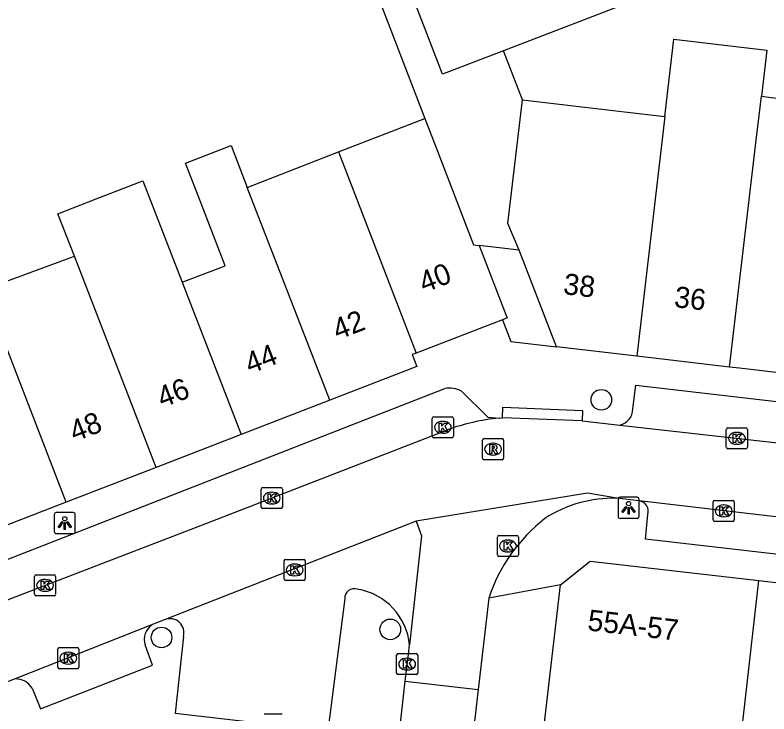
# Model space of a CAD drawing. Extents: x 161696 to 162377, y 380761 to 381673.
# Drawn here: x 161941.55 to 161977.32, y 381149.93 to 381183.08 of the extents above; entities that cross this region are included whole.
import ezdxf

# ---------------------------------------------------------------- set-up
doc = ezdxf.new("R2010")
doc.units = 0
for name, color, linetype in [('IMGEO_Boom', 7, 'Continuous'), ('IMGEO_Kolk', 7, 'Continuous'), ('IMGEO_Lichtpunt', 7, 'Continuous'), ('IMGEO_Pand', 7, 'Continuous'), ('IMGEO_Pand_nummerreeks', 7, 'Continuous'), ('IMGEO_Pand_overbouw', 7, 'Continuous'), ('IMGEO_Rijbaan_lokaal_open', 7, 'Continuous'), ('IMGEO_Rioolput', 7, 'Continuous'), ('IMGEO_Voetpad_open', 7, 'Continuous')]:
    doc.layers.add(name, color=color, linetype=linetype)

msp = doc.modelspace()

# ---------------------------------------------------------------- linework, layer by layer
at = {"layer": 'IMGEO_Boom'}
for centre in [(161969.365, 381164.828), (161959.352, 381153.939), (161948.5, 381153.556)]:
    msp.add_circle(centre, 0.489, dxfattribs=at)
at = {"layer": 'IMGEO_Kolk'}
for p, q in [((161961.346, 381163.098), (161961.346, 381163.95)), ((161961.421, 381164.024), (161962.273, 381164.024)), ((161961.834, 381163.804), (161961.859, 381163.804)), ((161962.347, 381163.95), (161962.347, 381163.098)), ((161975.37, 381163.502), (161976.222, 381163.502)), ((161961.857, 381163.244), (161961.832, 381163.244)), ((161975.295, 381162.576), (161975.295, 381163.428)), ((161975.783, 381163.282), (161975.808, 381163.282)), ((161976.296, 381163.428), (161976.296, 381162.576)), ((161962.273, 381163.024), (161961.421, 381163.024)), ((161975.806, 381162.722), (161975.781, 381162.722)), ((161976.222, 381162.502), (161975.37, 381162.502)), ((161953.231, 381159.742), (161953.231, 381160.594)), ((161953.306, 381160.668), (161954.158, 381160.668)), ((161954.232, 381160.594), (161954.232, 381159.742)), ((161953.719, 381160.448), (161953.744, 381160.448)), ((161953.742, 381159.888), (161953.717, 381159.888)), ((161974.669, 381159.134), (161974.669, 381159.986)), ((161974.744, 381160.06), (161975.596, 381160.06)), ((161975.67, 381159.986), (161975.67, 381159.134)), ((161954.158, 381159.668), (161953.306, 381159.668)), ((161975.157, 381159.84), (161975.182, 381159.84)), ((161975.18, 381159.28), (161975.155, 381159.28)), ((161975.596, 381159.06), (161974.744, 381159.06)), ((161964.432, 381157.469), (161964.432, 381158.321)), ((161964.507, 381158.395), (161965.359, 381158.395)), ((161964.92, 381158.175), (161964.945, 381158.175)), ((161965.433, 381158.321), (161965.433, 381157.469)), ((161965.359, 381157.395), (161964.507, 381157.395)), ((161964.943, 381157.615), (161964.918, 381157.615)), ((161954.317, 381156.334), (161954.317, 381157.186)), ((161954.392, 381157.26), (161955.244, 381157.26)), ((161954.805, 381157.04), (161954.83, 381157.04)), ((161955.318, 381157.186), (161955.318, 381156.334)), ((161942.477, 381155.602), (161942.477, 381156.454)), ((161942.552, 381156.528), (161943.404, 381156.528)), ((161942.965, 381156.308), (161942.99, 381156.308)), ((161943.478, 381156.454), (161943.478, 381155.602)), ((161954.828, 381156.48), (161954.803, 381156.48)), ((161955.244, 381156.26), (161954.392, 381156.26)), ((161942.988, 381155.748), (161942.963, 381155.748)), ((161943.404, 381155.528), (161942.552, 381155.528)), ((161943.654, 381153.075), (161944.506, 381153.075)), ((161943.579, 381152.149), (161943.579, 381153.001)), ((161944.067, 381152.855), (161944.092, 381152.855)), ((161944.58, 381153.001), (161944.58, 381152.149)), ((161959.653, 381151.867), (161959.653, 381152.719)), ((161959.728, 381152.793), (161960.58, 381152.793)), ((161960.654, 381152.719), (161960.654, 381151.867)), ((161960.141, 381152.573), (161960.166, 381152.573)), ((161944.506, 381152.075), (161943.654, 381152.075)), ((161944.09, 381152.295), (161944.065, 381152.295)), ((161960.164, 381152.013), (161960.139, 381152.013)), ((161960.58, 381151.793), (161959.728, 381151.793)), ((161953.366, 381149.929), (161954.218, 381149.929))]:
    msp.add_line(p, q, dxfattribs=at)
for points in [[(161961.346, 381163.098), (161961.346, 381163.95)], [(161961.421, 381164.024), (161962.273, 381164.024)], [(161962.347, 381163.95), (161962.347, 381163.098)], [(161961.667, 381163.724), (161961.79, 381163.724), (161961.79, 381163.573), (161961.92, 381163.724), (161962.084, 381163.724), (161961.938, 381163.573), (161962.091, 381163.324), (161961.939, 381163.324), (161961.854, 381163.488), (161961.79, 381163.421), (161961.79, 381163.324), (161961.667, 381163.324), (161961.667, 381163.724)], [(161975.37, 381163.502), (161976.222, 381163.502)], [(161975.295, 381162.576), (161975.295, 381163.428)], [(161975.616, 381163.202), (161975.739, 381163.202), (161975.739, 381163.051), (161975.869, 381163.202), (161976.033, 381163.202), (161975.887, 381163.051), (161976.04, 381162.802), (161975.888, 381162.802), (161975.803, 381162.966), (161975.739, 381162.899), (161975.739, 381162.802), (161975.616, 381162.802), (161975.616, 381163.202)], [(161976.296, 381163.428), (161976.296, 381162.576)], [(161962.273, 381163.024), (161961.421, 381163.024)], [(161976.222, 381162.502), (161975.37, 381162.502)], [(161953.231, 381159.742), (161953.231, 381160.594)], [(161953.306, 381160.668), (161954.158, 381160.668)], [(161954.232, 381160.594), (161954.232, 381159.742)], [(161953.552, 381160.368), (161953.675, 381160.368), (161953.675, 381160.217), (161953.805, 381160.368), (161953.969, 381160.368), (161953.823, 381160.217), (161953.976, 381159.968), (161953.824, 381159.968), (161953.739, 381160.132), (161953.675, 381160.065), (161953.675, 381159.968), (161953.552, 381159.968), (161953.552, 381160.368)], [(161974.669, 381159.134), (161974.669, 381159.986)], [(161974.744, 381160.06), (161975.596, 381160.06)], [(161975.67, 381159.986), (161975.67, 381159.134)], [(161954.158, 381159.668), (161953.306, 381159.668)], [(161974.99, 381159.76), (161975.113, 381159.76), (161975.113, 381159.609), (161975.243, 381159.76), (161975.407, 381159.76), (161975.261, 381159.609), (161975.414, 381159.36), (161975.262, 381159.36), (161975.177, 381159.524), (161975.113, 381159.457), (161975.113, 381159.36), (161974.99, 381159.36), (161974.99, 381159.76)], [(161975.596, 381159.06), (161974.744, 381159.06)], [(161964.432, 381157.469), (161964.432, 381158.321)], [(161964.507, 381158.395), (161965.359, 381158.395)], [(161964.753, 381158.095), (161964.876, 381158.095), (161964.876, 381157.944), (161965.006, 381158.095), (161965.17, 381158.095), (161965.024, 381157.944), (161965.177, 381157.695), (161965.025, 381157.695), (161964.94, 381157.859), (161964.876, 381157.792), (161964.876, 381157.695), (161964.753, 381157.695), (161964.753, 381158.095)], [(161965.433, 381158.321), (161965.433, 381157.469)], [(161965.359, 381157.395), (161964.507, 381157.395)], [(161954.317, 381156.334), (161954.317, 381157.186)], [(161954.392, 381157.26), (161955.244, 381157.26)], [(161955.318, 381157.186), (161955.318, 381156.334)], [(161954.638, 381156.96), (161954.761, 381156.96), (161954.761, 381156.809), (161954.891, 381156.96), (161955.055, 381156.96), (161954.909, 381156.809), (161955.062, 381156.56), (161954.91, 381156.56), (161954.825, 381156.724), (161954.761, 381156.657), (161954.761, 381156.56), (161954.638, 381156.56), (161954.638, 381156.96)], [(161942.477, 381155.602), (161942.477, 381156.454)], [(161942.552, 381156.528), (161943.404, 381156.528)], [(161943.478, 381156.454), (161943.478, 381155.602)], [(161942.798, 381156.228), (161942.921, 381156.228), (161942.921, 381156.077), (161943.051, 381156.228), (161943.215, 381156.228), (161943.069, 381156.077), (161943.222, 381155.828), (161943.07, 381155.828), (161942.985, 381155.992), (161942.921, 381155.925), (161942.921, 381155.828), (161942.798, 381155.828), (161942.798, 381156.228)], [(161955.244, 381156.26), (161954.392, 381156.26)], [(161943.404, 381155.528), (161942.552, 381155.528)], [(161943.654, 381153.075), (161944.506, 381153.075)], [(161943.579, 381152.149), (161943.579, 381153.001)], [(161943.9, 381152.775), (161944.023, 381152.775), (161944.023, 381152.624), (161944.153, 381152.775), (161944.317, 381152.775), (161944.171, 381152.624), (161944.324, 381152.375), (161944.172, 381152.375), (161944.087, 381152.539), (161944.023, 381152.472), (161944.023, 381152.375), (161943.9, 381152.375), (161943.9, 381152.775)], [(161944.58, 381153.001), (161944.58, 381152.149)], [(161959.653, 381151.867), (161959.653, 381152.719)], [(161959.728, 381152.793), (161960.58, 381152.793)], [(161960.654, 381152.719), (161960.654, 381151.867)], [(161959.974, 381152.493), (161960.097, 381152.493), (161960.097, 381152.342), (161960.227, 381152.493), (161960.391, 381152.493), (161960.245, 381152.342), (161960.398, 381152.093), (161960.246, 381152.093), (161960.161, 381152.257), (161960.097, 381152.19), (161960.097, 381152.093), (161959.974, 381152.093), (161959.974, 381152.493)], [(161944.506, 381152.075), (161943.654, 381152.075)], [(161960.58, 381151.793), (161959.728, 381151.793)], [(161953.366, 381149.929), (161954.218, 381149.929)]]:
    msp.add_lwpolyline(points, dxfattribs=at)
for centre, start, end in [((161961.423, 381163.948), 91.552, 178.448), ((161961.423, 381163.948), 91.552, 178.448), ((161962.271, 381163.948), 1.552, 88.448), ((161962.271, 381163.948), 1.552, 88.448), ((161975.372, 381163.426), 91.552, 178.448), ((161975.372, 381163.426), 91.552, 178.448), ((161976.22, 381163.426), 1.552, 88.448), ((161976.22, 381163.426), 1.552, 88.448), ((161961.423, 381163.1), 181.552, 268.448), ((161961.423, 381163.1), 181.552, 268.448), ((161962.271, 381163.1), 271.552, 358.448), ((161962.271, 381163.1), 271.552, 358.448), ((161975.372, 381162.578), 181.552, 268.448), ((161975.372, 381162.578), 181.552, 268.448), ((161976.22, 381162.578), 271.552, 358.448), ((161976.22, 381162.578), 271.552, 358.448), ((161953.308, 381160.592), 91.552, 178.448), ((161953.308, 381160.592), 91.552, 178.448), ((161954.156, 381160.592), 1.552, 88.448), ((161954.156, 381160.592), 1.552, 88.448), ((161974.746, 381159.984), 91.552, 178.448), ((161974.746, 381159.984), 91.552, 178.448), ((161975.594, 381159.984), 1.552, 88.448), ((161975.594, 381159.984), 1.552, 88.448), ((161953.308, 381159.744), 181.552, 268.448), ((161953.308, 381159.744), 181.552, 268.448), ((161954.156, 381159.744), 271.552, 358.448), ((161954.156, 381159.744), 271.552, 358.448), ((161974.746, 381159.136), 181.552, 268.448), ((161974.746, 381159.136), 181.552, 268.448), ((161975.594, 381159.136), 271.552, 358.448), ((161975.594, 381159.136), 271.552, 358.448), ((161964.509, 381158.319), 91.552, 178.448), ((161964.509, 381158.319), 91.552, 178.448), ((161965.357, 381158.319), 1.552, 88.448), ((161965.357, 381158.319), 1.552, 88.448), ((161964.509, 381157.471), 181.552, 268.448), ((161964.509, 381157.471), 181.552, 268.448), ((161965.357, 381157.471), 271.552, 358.448), ((161965.357, 381157.471), 271.552, 358.448), ((161954.394, 381157.184), 91.552, 178.448), ((161954.394, 381157.184), 91.552, 178.448), ((161955.242, 381157.184), 1.552, 88.448), ((161955.242, 381157.184), 1.552, 88.448), ((161942.554, 381156.452), 91.552, 178.448), ((161942.554, 381156.452), 91.552, 178.448), ((161943.402, 381156.452), 1.552, 88.448), ((161943.402, 381156.452), 1.552, 88.448), ((161954.394, 381156.336), 181.552, 268.448), ((161954.394, 381156.336), 181.552, 268.448), ((161955.242, 381156.336), 271.552, 358.448), ((161955.242, 381156.336), 271.552, 358.448), ((161942.554, 381155.604), 181.552, 268.448), ((161942.554, 381155.604), 181.552, 268.448), ((161943.402, 381155.604), 271.552, 358.448), ((161943.402, 381155.604), 271.552, 358.448), ((161943.656, 381152.999), 91.552, 178.448), ((161943.656, 381152.999), 91.552, 178.448), ((161944.504, 381152.999), 1.552, 88.448), ((161944.504, 381152.999), 1.552, 88.448), ((161959.73, 381152.717), 91.552, 178.448), ((161959.73, 381152.717), 91.552, 178.448), ((161960.578, 381152.717), 1.552, 88.448), ((161960.578, 381152.717), 1.552, 88.448), ((161943.656, 381152.151), 181.552, 268.448), ((161943.656, 381152.151), 181.552, 268.448), ((161944.504, 381152.151), 271.552, 358.448), ((161944.504, 381152.151), 271.552, 358.448), ((161959.73, 381151.869), 181.552, 268.448), ((161959.73, 381151.869), 181.552, 268.448), ((161960.578, 381151.869), 271.552, 358.448), ((161960.578, 381151.869), 271.552, 358.448)]:
    msp.add_arc(centre, 0.0765, start, end, dxfattribs=at)
for centre, major_axis, ratio, start_param, end_param in [((161961.833, 381163.524), (-0.387, 0.002), 0.722429, 4.712389, 7.853982), ((161961.858, 381163.524), (-0.39, 0.002), 0.717154, 1.570796, 4.712389), ((161975.782, 381163.002), (-0.387, 0.002), 0.722429, 4.712389, 7.853982), ((161975.807, 381163.002), (-0.39, 0.002), 0.717154, 1.570796, 4.712389), ((161953.718, 381160.168), (-0.387, 0.002), 0.722429, 4.712389, 7.853982), ((161953.743, 381160.168), (-0.39, 0.002), 0.717154, 1.570796, 4.712389), ((161975.156, 381159.56), (-0.387, 0.002), 0.722429, 4.712389, 7.853982), ((161975.181, 381159.56), (-0.39, 0.002), 0.717154, 1.570796, 4.712389), ((161964.919, 381157.895), (-0.387, 0.002), 0.722429, 4.712389, 7.853982), ((161964.944, 381157.895), (-0.39, 0.002), 0.717154, 1.570796, 4.712389), ((161954.804, 381156.76), (-0.387, 0.002), 0.722429, 4.712389, 7.853982), ((161954.829, 381156.76), (-0.39, 0.002), 0.717154, 1.570796, 4.712389), ((161942.964, 381156.028), (-0.387, 0.002), 0.722429, 4.712389, 7.853982), ((161942.989, 381156.028), (-0.39, 0.002), 0.717154, 1.570796, 4.712389), ((161944.066, 381152.575), (-0.387, 0.002), 0.722429, 4.712389, 7.853982), ((161944.091, 381152.575), (-0.39, 0.002), 0.717154, 1.570796, 4.712389), ((161960.14, 381152.293), (-0.387, 0.002), 0.722429, 4.712389, 7.853982), ((161960.165, 381152.293), (-0.39, 0.002), 0.717154, 1.570796, 4.712389)]:
    msp.add_ellipse(centre, major_axis=major_axis, ratio=ratio, start_param=start_param, end_param=end_param, dxfattribs=at)
at = {"layer": 'IMGEO_Lichtpunt'}
for p, q in [((161970.157, 381160.108), (161970.157, 381159.301)), ((161970.157, 381160.108), (161970.157, 381159.301)), ((161971.059, 381160.203), (161970.251, 381160.203)), ((161971.059, 381160.203), (161970.251, 381160.203)), ((161971.153, 381159.301), (161971.153, 381160.108)), ((161971.153, 381159.301), (161971.153, 381160.108)), ((161943.413, 381159.387), (161943.413, 381158.58)), ((161943.413, 381159.387), (161943.413, 381158.58)), ((161944.315, 381159.482), (161943.507, 381159.482)), ((161944.315, 381159.482), (161943.507, 381159.482)), ((161944.409, 381158.58), (161944.409, 381159.387)), ((161944.409, 381158.58), (161944.409, 381159.387)), ((161970.251, 381159.207), (161971.059, 381159.207)), ((161970.251, 381159.207), (161971.059, 381159.207)), ((161943.507, 381158.486), (161944.315, 381158.486)), ((161943.507, 381158.486), (161944.315, 381158.486))]:
    msp.add_line(p, q, dxfattribs=at)
for points in [[(161970.531, 381159.772), (161970.57, 381159.744), (161970.382, 381159.482), (161970.344, 381159.509), (161970.531, 381159.772)], [(161970.633, 381159.724), (161970.68, 381159.724), (161970.68, 381159.402), (161970.633, 381159.402), (161970.633, 381159.724)], [(161970.743, 381159.744), (161970.781, 381159.771), (161970.968, 381159.509), (161970.929, 381159.481), (161970.743, 381159.744)], [(161943.787, 381159.051), (161943.826, 381159.023), (161943.638, 381158.761), (161943.6, 381158.788), (161943.787, 381159.051)], [(161943.889, 381159.003), (161943.936, 381159.003), (161943.936, 381158.681), (161943.889, 381158.681), (161943.889, 381159.003)], [(161943.999, 381159.023), (161944.037, 381159.05), (161944.224, 381158.788), (161944.185, 381158.76), (161943.999, 381159.023)]]:
    msp.add_lwpolyline(points, dxfattribs=at)
for centre in [(161970.656, 381159.906), (161943.912, 381159.185)]:
    msp.add_circle(centre, 0.0994, dxfattribs=at)
for centre, start, end in [((161970.251, 381160.108), 90, 180), ((161970.251, 381160.108), 90, 180), ((161971.059, 381160.108), 0, 90), ((161971.059, 381160.108), 0, 90), ((161943.507, 381159.387), 90, 180), ((161943.507, 381159.387), 90, 180), ((161944.315, 381159.387), 0, 90), ((161944.315, 381159.387), 0, 90), ((161970.251, 381159.301), 180, 270), ((161970.251, 381159.301), 180, 270), ((161971.059, 381159.301), 270, 0), ((161971.059, 381159.301), 270, 360), ((161943.507, 381158.58), 180, 270), ((161943.507, 381158.58), 180, 270), ((161944.315, 381158.58), 270, 0), ((161944.315, 381158.58), 270, 360)]:
    msp.add_arc(centre, 0.0946, start, end, dxfattribs=at)
at = {"layer": 'IMGEO_Pand'}
for points in [[(161964.726, 381181.388), (161961.825, 381180.272), (161956.827, 381193.264)], [(161969.282, 381188.951), (161971.231, 381183.89), (161964.726, 381181.388)], [(161972.371, 381178.269), (161972.8, 381181.936), (161977.216, 381181.418), (161976.959, 381179.225)], [(161975.452, 381166.385), (161976.715, 381177.148), (161976.79, 381177.787), (161976.959, 381179.225)], [(161976.959, 381179.225), (161977.418, 381179.172), (161979.236, 381178.959), (161978.992, 381176.882), (161978.917, 381176.242), (161978.619, 381173.701), (161981.206, 381173.397)], [(161967.235, 381167.344), (161965.461, 381171.93), (161964.932, 381173.19), (161965.619, 381179.061)], [(161965.619, 381179.061), (161970.462, 381178.493), (161972.371, 381178.269)], [(161956.9, 381176.586), (161960.997, 381178.177)], [(161960.997, 381178.177), (161961.514, 381176.822), (161963.293, 381172.183), (161963.567, 381172.151), (161964.85, 381168.834), (161964.897, 381168.713), (161964.67, 381168.626)], [(161972.371, 381178.269), (161971.042, 381166.899)], [(161949.483, 381170.403), (161951.516, 381171.189), (161950.405, 381174.063), (161949.637, 381176.049), (161951.802, 381176.886), (161952.568, 381174.903)], [(161952.568, 381174.903), (161954.509, 381175.657), (161956.9, 381176.586)], [(161956.9, 381176.586), (161960.588, 381167.048)], [(161944.369, 381171.64), (161943.588, 381173.655), (161945.397, 381174.356), (161947.619, 381175.217), (161949.483, 381170.403)], [(161956.478, 381164.805), (161952.568, 381174.903)], [(161940.063, 381170.065), (161944.031, 381171.514), (161944.369, 381171.64)], [(161948.251, 381161.623), (161944.369, 381171.64)], [(161949.483, 381170.403), (161949.862, 381169.424), (161952.28, 381163.181)], [(161943.975, 381159.97), (161940.063, 381170.065)], [(161964.67, 381168.626), (161960.588, 381167.048)], [(161960.588, 381167.048), (161960.399, 381166.975), (161960.619, 381166.406), (161956.478, 381164.805)], [(161971.042, 381166.899), (161967.235, 381167.344)], [(161975.452, 381166.385), (161971.042, 381166.899)], [(161980.321, 381165.814), (161975.917, 381166.329), (161975.452, 381166.385)], [(161956.478, 381164.805), (161952.28, 381163.181)], [(161952.28, 381163.181), (161948.251, 381161.623)], [(161948.251, 381161.623), (161943.975, 381159.97)], [(161943.975, 381159.97), (161939.807, 381158.358), (161939.588, 381158.922)], [(161967.426, 381156.058), (161968.83, 381157.179), (161976.832, 381156.254)], [(161966.578, 381148.7), (161967.426, 381156.058)], [(161975.818, 381147.326), (161976.832, 381156.254)], [(161976.832, 381156.254), (161981.998, 381155.657)]]:
    msp.add_lwpolyline(points, dxfattribs=at)
at = {"layer": 'IMGEO_Pand_overbouw'}
msp.add_lwpolyline([(161967.235, 381167.344), (161965.461, 381171.93), (161963.567, 381172.151), (161964.85, 381168.834), (161964.897, 381168.713), (161964.67, 381168.626), (161965.067, 381167.598)], close=True, dxfattribs=at)
at = {"layer": 'IMGEO_Rijbaan_lokaal_open'}
for points in [[(161964.511, 381163.965), (161964.675, 381163.981)], [(161968.459, 381163.825), (161964.675, 381163.981)], [(161968.459, 381163.825), (161970.248, 381163.626)], [(161970.248, 381163.626), (161979.992, 381162.53), (161993.023, 381161.038)], [(161938.293, 381154.231), (161950.652, 381158.97), (161962.069, 381163.406)], [(161970.098, 381160.156), (161968.709, 381160.405), (161960.581, 381159.073)], [(161971.168, 381160.031), (161970.098, 381160.156)], [(161992.801, 381157.471), (161981.697, 381158.796), (161971.168, 381160.031)], [(161960.581, 381159.073), (161948.679, 381154.411)], [(161960.581, 381159.073), (161960.835, 381158.374), (161960.266, 381153.199)], [(161964.029, 381155.424), (161963.517, 381151.083)], [(161948.078, 381154.173), (161941.553, 381151.59)], [(161948.679, 381154.411), (161948.078, 381154.173)], [(161960.056, 381151.48), (161960.218, 381152.765), (161960.266, 381153.199)], [(161941.553, 381151.59), (161939.598, 381150.828)], [(161959.516, 381146.666), (161960.056, 381151.48)], [(161960.056, 381151.48), (161963.517, 381151.083)], [(161963.517, 381151.083), (161962.976, 381146.262)]]:
    msp.add_lwpolyline(points, dxfattribs=at)
for centre, radius, start, end in [((161965.632, 381153.453), 10.572, 96.0891, 109.6979), ((161969.911, 381154.263), 5.896, 88.1855, 123.1725), ((161971.581, 381152.931), 7.953, 127.9971, 161.73)]:
    msp.add_arc(centre, radius, start, end, dxfattribs=at)
at = {"layer": 'IMGEO_Rioolput'}
for p, q in [((161963.728, 381162.063), (161963.728, 381162.915)), ((161963.803, 381162.989), (161964.655, 381162.989)), ((161964.216, 381162.769), (161964.241, 381162.769)), ((161964.729, 381162.915), (161964.729, 381162.063)), ((161964.239, 381162.209), (161964.214, 381162.209)), ((161964.655, 381161.989), (161963.803, 381161.989))]:
    msp.add_line(p, q, dxfattribs=at)
for points in [[(161963.728, 381162.063), (161963.728, 381162.915)], [(161963.803, 381162.989), (161964.655, 381162.989)], [(161964.729, 381162.915), (161964.729, 381162.063)], [(161964.317, 381162.687), (161964.065, 381162.689), (161964.065, 381162.289)], [(161964.065, 381162.289), (161964.189, 381162.289), (161964.189, 381162.451), (161964.2, 381162.451)], [(161964.243, 381162.608), (161964.189, 381162.608), (161964.189, 381162.527)], [(161964.189, 381162.527), (161964.241, 381162.527)], [(161964.247, 381162.422), (161964.318, 381162.289), (161964.458, 381162.289), (161964.393, 381162.415)], [(161964.655, 381161.989), (161963.803, 381161.989)]]:
    msp.add_lwpolyline(points, dxfattribs=at)
for centre, radius, start, end in [((161963.805, 381162.913), 0.0765, 91.552, 178.448), ((161963.805, 381162.913), 0.0765, 91.552, 178.448), ((161964.653, 381162.913), 0.0765, 1.552, 88.448), ((161964.653, 381162.913), 0.0765, 1.552, 88.448), ((161964.199, 381162.398), 0.0533, 26.0293, 88.6989), ((161964.225, 381162.716), 0.19, 274.7715, 282.9687), ((161964.249, 381162.512), 0.0964, 77.0061, 93.1865), ((161964.263, 381162.569), 0.0378, 276.6634, 79.6772), ((161964.316, 381162.577), 0.109, 350.3612, 89.416), ((161964.314, 381162.577), 0.112, 277.5842, 350.9817), ((161964.298, 381162.362), 0.108, 29.5134, 73.7905), ((161963.805, 381162.065), 0.0765, 181.552, 268.448), ((161963.805, 381162.065), 0.0765, 181.552, 268.448), ((161964.653, 381162.065), 0.0765, 271.552, 358.448), ((161964.653, 381162.065), 0.0765, 271.552, 358.448)]:
    msp.add_arc(centre, radius, start, end, dxfattribs=at)
for centre, major_axis, ratio, start_param, end_param in [((161964.215, 381162.489), (-0.387, 0.002), 0.722429, 4.712389, 7.853982), ((161964.24, 381162.489), (-0.39, 0.002), 0.717154, 1.570796, 4.712389)]:
    msp.add_ellipse(centre, major_axis=major_axis, ratio=ratio, start_param=start_param, end_param=end_param, dxfattribs=at)
at = {"layer": 'IMGEO_Voetpad_open'}
for points in [[(161946.806, 381189.783), (161951.142, 381191.478), (161954.127, 381192.646), (161954.163, 381192.554), (161955.305, 381192.993), (161960.997, 381178.177)], [(161965.619, 381179.061), (161964.726, 381181.388)], [(161964.67, 381168.626), (161965.067, 381167.598), (161967.235, 381167.344)], [(161936.401, 381154.343), (161936.022, 381155.245), (161961.935, 381165.359)], [(161962.737, 381165.232), (161963.986, 381164.012), (161964.511, 381163.965)], [(161970.863, 381164.394), (161971.005, 381165.524), (161992.688, 381163.01), (161992.596, 381161.931)], [(161964.675, 381163.981), (161964.695, 381164.48), (161968.479, 381164.324), (161968.459, 381163.825)], [(161992.292, 381156.968), (161992.175, 381155.838), (161971.457, 381158.223), (161971.575, 381159.39)], [(161967.426, 381156.058), (161964.029, 381155.424)], [(161957.191, 381155.412), (161956.388, 381149.129)], [(161949.542, 381153.601), (161949.14, 381149.971), (161956.388, 381149.129)], [(161942.362, 381151.155), (161942.753, 381150.164), (161948.078, 381152.246), (161947.725, 381153.199)]]:
    msp.add_lwpolyline(points, dxfattribs=at)
for centre, radius, start, end in [((161962.171, 381164.254), 1.13, 59.9436, 102.0598), ((161970.065, 381164.403), 0.798, 283.2522, 359.3736), ((161971.091, 381159.533), 0.504, 343.5638, 81.2628), ((161957.642, 381155.415), 0.451, 71.1012, 180.4268), ((161957.331, 381152.93), 2.947, 5.2326, 81.0765), ((161948.507, 381153.466), 0.827, 121.2887, 198.8679), ((161948.896, 381153.777), 0.67, 344.7242, 108.9048), ((161941.56, 381150.633), 0.957, 33.0451, 90.421)]:
    msp.add_arc(centre, radius, start, end, dxfattribs=at)

# ---------------------------------------------------------------- texts
at = {"layer": 'IMGEO_Pand_nummerreeks'}
for s, rotation, p in [('40', 21.1364, (161960.953, 381169.891)), ('38', 353.3308, (161967.529, 381169.847)), ('36', 353.3308, (161972.788, 381169.232)), ('42', 21.1448, (161956.856, 381167.653)), ('44', 21.1421, (161952.696, 381166.044)), ('46', 21.1421, (161948.533, 381164.434)), ('48', 21.1448, (161944.375, 381162.825)), ('55A-57', 353.4125, (161968.68, 381153.895))]:
    msp.add_text(s, height=1, rotation=rotation, dxfattribs=at).set_placement(p)

doc.saveas('drawing.dxf')
